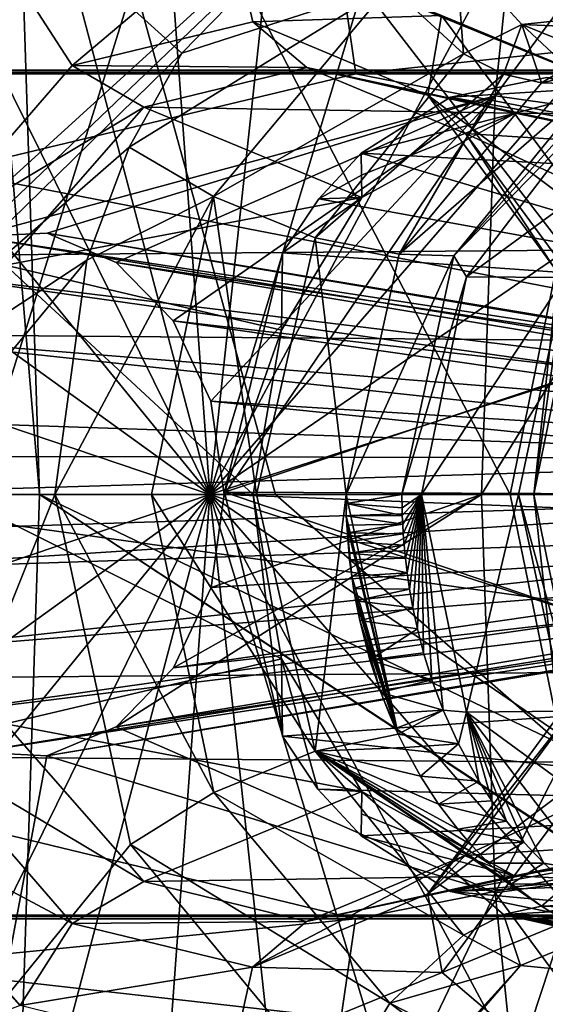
# Model space of a CAD drawing. Header units: metres. Extents: x -150 to 307, y -550 to 84.
# Tile 848 of 1056: x 198.66 to 201.1, y -2.37 to 2.21. Entities that reach past the tile are written whole.
import ezdxf

# ---------------------------------------------------------------- set-up
doc = ezdxf.new("R2010")
doc.units = ezdxf.units.M
doc.layers.add('solid_26006363', color=7, linetype='CONTINUOUS')

msp = doc.modelspace()

# ---------------------------------------------------------------- linework, layer by layer
at = {"layer": 'solid_26006363'}
for points in [[(198.146072, 19.081144, 915.328857), (199.540802, 0, 917.246277), (194.786896, 17.972216, 912.335938)], [(201.605789, 19.081154, 918.411316), (199.540802, 0, 917.246277), (198.146072, 19.081144, 915.328857)], [(204.964966, 17.972246, 921.404236), (199.540802, 0, 917.246277), (201.605789, 19.081154, 918.411316)], [(194.786896, 17.972216, 912.335938), (199.540802, 0, 917.246277), (191.723465, 15.818817, 909.606506)], [(208.028397, 15.818866, 924.133667), (199.540802, 0, 917.246277), (204.964966, 17.972246, 921.404236)], [(191.723465, 15.818817, 909.606506), (199.540802, 0, 917.246277), (189.133835, 12.746095, 907.299255)], [(210.618042, 12.746159, 926.440979), (199.540802, 0, 917.246277), (208.028397, 15.818866, 924.133667)], [(189.133835, 12.746095, 907.299255), (199.540802, 0, 917.246277), (187.168488, 8.932622, 905.548157)], [(212.583405, 8.932697, 928.192017), (199.540802, 0, 917.246277), (210.618042, 12.746159, 926.440979)], [(198.445267, -0.000005, 918.641296), (201.843781, -0.000005, 921.499268), (202.146072, 11.879212, 921.398987)], [(198.57399, 9.923516, 918.496826), (198.445267, -0.000005, 918.641296), (202.146072, 11.879212, 921.398987)], [(198.273422, 9.116938, 877.03479), (201.379318, 10.301511, 879.570068), (201.949097, 2.106393, 879.680786)], [(198.223969, 9.064967, 876.992432), (198.273422, 9.116938, 877.03479), (201.949097, 2.106393, 879.680786)], [(198.172913, 9.015244, 876.948975), (198.223969, 9.064967, 876.992432), (201.949097, 2.106393, 879.680786)], [(198.606033, 4.496982, 877.062073), (198.172913, 9.015244, 876.948975), (201.949097, 2.106393, 879.680786)], [(187.168488, 8.932622, 905.548157), (199.540802, 0, 917.246277), (185.941635, 4.600022, 904.455078)], [(213.810257, 4.600105, 929.285156), (199.540802, 0, 917.246277), (212.583405, 8.932697, 928.192017)], [(201.056717, 3.687634, 887.347107), (197.566177, 5.639544, 884.589905), (198.140289, 1.033847, 884.943542)], [(185.941635, 4.600022, 904.455078), (199.540802, 0, 917.246277), (185.524597, 0.000002, 904.083557)], [(213.810257, 4.600105, 929.285156), (214.22731, 0.000173, 929.656738), (199.540802, 0, 917.246277)], [(198.376495, 4.409564, 876.876587), (198.606033, 4.496982, 877.062073), (198.749481, -0.000033, 877.099548)], [(198.606033, 4.496982, 877.062073), (200.936157, 0.000026, 878.851013), (199.846329, -0.000007, 877.976929)], [(201.173737, 1.162677, 879.04657), (200.936157, 0.000026, 878.851013), (198.606033, 4.496982, 877.062073)], [(198.606033, 4.496982, 877.062073), (199.846329, -0.000007, 877.976929), (198.749481, -0.000033, 877.099548)], [(201.88678, 2.064846, 879.630066), (198.606033, 4.496982, 877.062073), (201.949097, 2.106393, 879.680786)], [(201.825851, 2.020275, 879.580383), (201.173737, 1.162677, 879.04657), (198.606033, 4.496982, 877.062073)], [(201.88678, 2.064846, 879.630066), (201.825851, 2.020275, 879.580383), (198.606033, 4.496982, 877.062073)], [(198.376495, 4.409564, 876.876587), (198.749481, -0.000033, 877.099548), (198.516739, -0.000012, 876.913696)], [(197.198502, 4.045832, 878.867554), (197.313873, -0.000017, 878.896484), (199.410416, 2.050425, 880.590576)], [(197.198502, 4.045832, 878.867554), (199.410416, 2.050425, 880.590576), (200.126251, 2.782509, 881.177979)], [(51.326496, 1.972128, 672.819702), (52.118008, 3.784486, 673.061707), (287.022736, 1.972128, -98.107941)], [(52.118008, 3.784486, 673.061707), (287.815277, 3.786167, -97.865639), (287.022736, 1.972128, -98.107941)], [(63.380936, 3.784486, 676.505127), (64.172447, 1.972128, 676.747131), (299.085419, 3.771021, -94.420006)], [(64.172447, 1.972128, 676.747131), (299.873505, 1.954857, -94.17907), (299.085419, 3.771021, -94.420006)], [(182.137512, 3.771021, -292.54895), (199.95607, 3.771021, -287.676636), (182.307404, 1.954857, -293.355347)], [(199.95607, 3.771021, -287.676636), (200.220139, 1.954857, -288.457275), (182.307404, 1.954857, -293.355347)], [(195.914063, 1.972128, -275.727936), (211.64624, 1.972128, -269.344177), (196.179626, 3.786167, -276.513)], [(211.64624, 1.972128, -269.344177), (212.002808, 3.786167, -270.092316), (196.179626, 3.786167, -276.513)], [(199.95607, 3.771021, -287.676636), (217.073212, 3.771021, -280.730896), (200.220139, 1.954857, -288.457275)], [(217.073212, 3.771021, -280.730896), (217.42778, 1.954857, -281.474823), (200.220139, 1.954857, -288.457275)], [(201.056717, 3.687634, 887.347107), (198.140289, 1.033847, 884.943542), (198.449463, 1.197918, 885.194092)], [(200.866486, 1.8519, 887.158386), (201.056717, 3.687634, 887.347107), (198.449463, 1.197918, 885.194092)], [(202.018661, 3.410923, 886.18927), (201.056717, 3.687634, 887.347107), (200.866486, 1.8519, 887.158386)], [(199.641769, 2.61932, 884.247498), (202.018661, 3.410923, 886.18927), (201.856049, 1.712255, 886.028137)], [(201.856049, 1.712255, 886.028137), (202.018661, 3.410923, 886.18927), (200.866486, 1.8519, 887.158386)], [(200.377457, 2.363255, 881.217468), (200.126251, 2.782509, 881.177979), (199.410416, 2.050425, 880.590576)], [(198.901474, 1.993331, 883.437988), (198.656006, 2.373408, 883.449036), (199.641769, 2.61932, 884.247498)], [(199.740356, 2.196617, 884.114563), (198.901474, 1.993331, 883.437988), (199.641769, 2.61932, 884.247498)], [(200.617279, 2.225895, 885.029541), (199.641769, 2.61932, 884.247498), (201.856049, 1.712255, 886.028137)], [(199.740356, 2.196617, 884.114563), (199.641769, 2.61932, 884.247498), (200.617279, 2.225895, 885.029541)], [(200.719879, 2.0478, 881.059387), (200.684937, 2.520466, 881.461182), (200.377457, 2.363255, 881.217468)], [(200.684937, 2.520466, 881.461182), (200.991821, 2.183628, 881.263428), (201.838089, 2.272885, 881.934265)], [(200.719879, 2.0478, 881.059387), (200.991821, 2.183628, 881.263428), (200.684937, 2.520466, 881.461182)], [(198.193756, 1.177231, 882.852722), (198.656006, 2.373408, 883.449036), (198.901474, 1.993331, 883.437988)], [(200.377457, 2.363255, 881.217468), (199.166473, 1.613418, 880.389099), (199.558853, 1.385102, 880.551636)], [(200.377457, 2.363255, 881.217468), (199.410416, 2.050425, 880.590576), (199.166473, 1.613418, 880.389099)], [(200.719879, 2.0478, 881.059387), (200.377457, 2.363255, 881.217468), (199.558853, 1.385102, 880.551636)], [(202.134186, 2.134097, 881.541504), (201.838089, 2.272885, 881.934265), (200.991821, 2.183628, 881.263428)], [(199.991959, 1.983743, 883.780212), (198.901474, 1.993331, 883.437988), (199.740356, 2.196617, 884.114563)], [(200.554169, 1.854891, 884.762268), (199.740356, 2.196617, 884.114563), (200.617279, 2.225895, 885.029541)], [(199.991959, 1.983743, 883.780212), (199.740356, 2.196617, 884.114563), (200.554169, 1.854891, 884.762268)], [(200.554169, 1.854891, 884.762268), (200.617279, 2.225895, 885.029541), (201.324173, 1.277258, 885.591553)], [(201.324173, 1.277258, 885.591553), (200.617279, 2.225895, 885.029541), (201.856049, 1.712255, 886.028137)], [(200.906494, 1.952232, 880.910095), (200.991821, 2.183628, 881.263428), (200.719879, 2.0478, 881.059387)], [(201.082397, 1.912704, 880.727478), (200.991821, 2.183628, 881.263428), (200.906494, 1.952232, 880.910095)], [(200.991821, 2.183628, 881.263428), (201.32988, 2.046476, 880.920959), (202.134186, 2.134097, 881.541504)], [(201.203842, 1.985706, 880.822571), (201.32988, 2.046476, 880.920959), (200.991821, 2.183628, 881.263428)], [(201.203842, 1.985706, 880.822571), (200.991821, 2.183628, 881.263428), (201.082397, 1.912704, 880.727478)], [(202.149307, 2.14863, 881.127197), (201.203842, 1.985706, 880.822571), (201.082397, 1.912704, 880.727478)], [(201.326202, 1.90432, 880.460449), (202.149307, 2.14863, 881.127197), (201.082397, 1.912704, 880.727478)], [(199.410416, 2.050425, 880.590576), (197.313873, -0.000017, 878.896484), (199.166473, 1.613418, 880.389099)], [(200.719879, 2.0478, 881.059387), (199.558853, 1.385102, 880.551636), (200.030746, 1.192448, 880.478821)], [(200.906494, 1.952232, 880.910095), (200.719879, 2.0478, 881.059387), (200.030746, 1.192448, 880.478821)], [(51.326496, 1.972128, 672.819702), (286.751587, 0, -98.190849), (51.055336, 0, 672.736816)], [(51.326496, 1.972128, 672.819702), (287.022736, 1.972128, -98.107941), (286.751587, 0, -98.190849)], [(64.172447, 1.972128, 676.747131), (64.443604, 0, 676.830017), (299.873505, 1.954857, -94.17907)], [(195.914063, 1.972128, -275.727936), (197.603653, 0, -274.843964), (206.087204, 0, -271.541718)], [(195.914063, 1.972128, -275.727936), (206.087204, 0, -271.541718), (211.64624, 1.972128, -269.344177)], [(198.193756, 1.177231, 882.852722), (198.901474, 1.993331, 883.437988), (199.235092, 1.798884, 883.173401)], [(199.991959, 1.983743, 883.780212), (199.235092, 1.798884, 883.173401), (198.901474, 1.993331, 883.437988)], [(200.959412, 1.772157, 882.08551), (199.235092, 1.798884, 883.173401), (199.991959, 1.983743, 883.780212)], [(201.720901, 1.613762, 882.698608), (200.959412, 1.772157, 882.08551), (199.991959, 1.983743, 883.780212)], [(201.720901, 1.613762, 882.698608), (199.991959, 1.983743, 883.780212), (200.729752, 1.676862, 884.365967)], [(200.729752, 1.676862, 884.365967), (199.991959, 1.983743, 883.780212), (200.554169, 1.854891, 884.762268)], [(64.443604, 0, 676.830017), (300.139832, 0, -94.097641), (299.873505, 1.954857, -94.17907)], [(182.307404, 1.954857, -293.355347), (200.220139, 1.954857, -288.457275), (192.05072, 0, -291.263794)], [(200.220139, 1.954857, -288.457275), (210.262085, 0, -284.97406), (192.05072, 0, -291.263794)], [(200.906494, 1.952232, 880.910095), (200.030746, 1.192448, 880.478821), (200.42131, 1.116207, 880.203857)], [(200.220139, 1.954857, -288.457275), (217.42778, 1.954857, -281.474823), (210.262085, 0, -284.97406)], [(201.082397, 1.912704, 880.727478), (200.906494, 1.952232, 880.910095), (200.42131, 1.116207, 880.203857)], [(202.857269, 1.444721, 879.121399), (200.659866, 1.845598, 881.84491), (201.10704, 1.93753, 882.206665)], [(201.425674, 1.893534, 882.463318), (201.10704, 1.93753, 882.206665), (200.659866, 1.845598, 881.84491)], [(201.326202, 1.90432, 880.460449), (201.082397, 1.912704, 880.727478), (200.42131, 1.116207, 880.203857)], [(200.675262, 1.108183, 879.928711), (201.326202, 1.90432, 880.460449), (200.42131, 1.116207, 880.203857)], [(201.425674, 1.893534, 882.463318), (200.659866, 1.845598, 881.84491), (200.959412, 1.772157, 882.08551)], [(201.327591, 1.838121, 880.460693), (201.326202, 1.90432, 880.460449), (200.675262, 1.108183, 879.928711)], [(201.731354, 1.76386, 882.70874), (201.425674, 1.893534, 882.463318), (200.959412, 1.772157, 882.08551)], [(200.866486, 1.8519, 887.158386), (198.449463, 1.197918, 885.194092), (198.784546, 1.214195, 885.464661)], [(200.866486, 1.8519, 887.158386), (198.784546, 1.214195, 885.464661), (199.1064, 1.078537, 885.723633)], [(200.866486, 1.8519, 887.158386), (199.1064, 1.078537, 885.723633), (199.371414, 0.807231, 885.936218)], [(200.866486, 1.8519, 887.158386), (199.371414, 0.807231, 885.936218), (199.546371, 0.433341, 886.076233)], [(200.866486, 1.8519, 887.158386), (199.546371, 0.433341, 886.076233), (199.608185, 0, 886.125671)], [(200.866486, 1.8519, 887.158386), (199.608185, 0, 886.125671), (200.802994, 0, 887.095215)], [(202.857269, 1.444721, 879.121399), (200.245132, 1.586256, 881.507874), (200.659866, 1.845598, 881.84491)], [(200.659866, 1.845598, 881.84491), (200.245132, 1.586256, 881.507874), (200.959412, 1.772157, 882.08551)], [(201.139648, 1.056791, 885.223633), (200.554169, 1.854891, 884.762268), (201.324173, 1.277258, 885.591553)], [(200.729752, 1.676862, 884.365967), (200.554169, 1.854891, 884.762268), (201.139648, 1.056791, 885.223633)], [(201.297333, 1.74846, 880.435242), (201.327591, 1.838121, 880.460693), (200.675262, 1.108183, 879.928711)], [(201.856049, 1.712255, 886.028137), (200.866486, 1.8519, 887.158386), (200.802994, 0, 887.095215)], [(198.591171, 1.065409, 882.647156), (198.193756, 1.177231, 882.852722), (199.235092, 1.798884, 883.173401)], [(200.247192, 1.380038, 881.507385), (198.591171, 1.065409, 882.647156), (199.235092, 1.798884, 883.173401)], [(200.959412, 1.772157, 882.08551), (200.247192, 1.380038, 881.507385), (199.235092, 1.798884, 883.173401)], [(200.245132, 1.586256, 881.507874), (200.246231, 1.483713, 881.507629), (200.959412, 1.772157, 882.08551)], [(200.246231, 1.483713, 881.507629), (200.247192, 1.380038, 881.507385), (200.959412, 1.772157, 882.08551)], [(200.734192, 1.011452, 879.975098), (201.297333, 1.74846, 880.435242), (200.675262, 1.108183, 879.928711)], [(201.75531, 1.758889, 879.911804), (201.297333, 1.74846, 880.435242), (200.734192, 1.011452, 879.975098)], [(201.75531, 1.758889, 879.911804), (200.734192, 1.011452, 879.975098), (201.190186, 1.007495, 879.4552)], [(201.731354, 1.76386, 882.70874), (200.959412, 1.772157, 882.08551), (201.720901, 1.613762, 882.698608)], [(201.856049, 1.712255, 886.028137), (200.802994, 0, 887.095215), (201.801773, 0, 885.974243)], [(202.303452, 0.953356, 883.164429), (201.720901, 1.613762, 882.698608), (200.729752, 1.676862, 884.365967)], [(201.262131, 0.953899, 884.78302), (200.729752, 1.676862, 884.365967), (201.139648, 1.056791, 885.223633)], [(202.303452, 0.953356, 883.164429), (200.729752, 1.676862, 884.365967), (201.262131, 0.953899, 884.78302)], [(199.166473, 1.613418, 880.389099), (197.313873, -0.000017, 878.896484), (198.969345, 1.087992, 880.225891)], [(199.558853, 1.385102, 880.551636), (199.166473, 1.613418, 880.389099), (198.969345, 1.087992, 880.225891)], [(202.408432, 0.944235, 878.747681), (200.047348, 1.374126, 881.34668), (200.245132, 1.586256, 881.507874)], [(200.047348, 1.374126, 881.34668), (200.246231, 1.483713, 881.507629), (200.245132, 1.586256, 881.507874)], [(202.857269, 1.444721, 879.121399), (202.408432, 0.944235, 878.747681), (200.245132, 1.586256, 881.507874)], [(200.047348, 1.374126, 881.34668), (200.247192, 1.380038, 881.507385), (200.246231, 1.483713, 881.507629)], [(200.247192, 1.380038, 881.507385), (199.874481, 0.763285, 881.203064), (198.591171, 1.065409, 882.647156)], [(199.558853, 1.385102, 880.551636), (198.820145, 0.000022, 880.10199), (199.269501, 0.000002, 880.306091)], [(199.558853, 1.385102, 880.551636), (198.969345, 1.087992, 880.225891), (198.820145, 0.000022, 880.10199)], [(199.558853, 1.385102, 880.551636), (199.269501, 0.000002, 880.306091), (199.758438, 0.000002, 880.271606)], [(200.030746, 1.192448, 880.478821), (199.558853, 1.385102, 880.551636), (199.758438, 0.000002, 880.271606)], [(199.879059, 1.122604, 881.209106), (199.874481, 0.763285, 881.203064), (200.247192, 1.380038, 881.507385)], [(200.047348, 1.374126, 881.34668), (199.879059, 1.122604, 881.209106), (200.247192, 1.380038, 881.507385)], [(202.408432, 0.944235, 878.747681), (199.879059, 1.122604, 881.209106), (200.047348, 1.374126, 881.34668)], [(203.393677, 0.394892, 879.401184), (198.449463, 1.197918, 885.194092), (198.140289, 1.033847, 884.943542)], [(203.51358, 0.426259, 879.507996), (198.784546, 1.214195, 885.464661), (198.449463, 1.197918, 885.194092)], [(203.51358, 0.426259, 879.507996), (198.449463, 1.197918, 885.194092), (203.393677, 0.394892, 879.401184)], [(203.633484, 0.394892, 879.614807), (199.1064, 1.078537, 885.723633), (198.784546, 1.214195, 885.464661)], [(203.633484, 0.394892, 879.614807), (198.784546, 1.214195, 885.464661), (203.51358, 0.426259, 879.507996)], [(200.030746, 1.192448, 880.478821), (199.758438, 0.000002, 880.271606), (200.174652, 0.000001, 880.006287)], [(200.42131, 1.116207, 880.203857), (200.030746, 1.192448, 880.478821), (200.174652, 0.000001, 880.006287)], [(201.173737, 1.162677, 879.04657), (201.047043, -0.000013, 879.057312), (200.936157, 0.000026, 878.851013)], [(201.262924, 1.055417, 879.234253), (201.047043, -0.000013, 879.057312), (201.173737, 1.162677, 879.04657)], [(202.408432, 0.944235, 878.747681), (199.608765, 0.010162, 880.985901), (199.879059, 1.122604, 881.209106)], [(199.879059, 1.122604, 881.209106), (199.608765, 0.010162, 880.985901), (199.874481, 0.763285, 881.203064)], [(200.675262, 1.108183, 879.928711), (200.42131, 1.116207, 880.203857), (200.174652, 0.000001, 880.006287)], [(200.675262, 1.108183, 879.928711), (200.174652, 0.000001, 880.006287), (200.433945, -0.000003, 879.730164)], [(200.734192, 1.011452, 879.975098), (200.675262, 1.108183, 879.928711), (200.433945, -0.000003, 879.730164)], [(198.969345, 1.087992, 880.225891), (197.313873, -0.000017, 878.896484), (198.068649, 0.000001, 879.5)], [(198.969345, 1.087992, 880.225891), (198.068649, 0.000001, 879.5), (198.820145, 0.000022, 880.10199)], [(199.74202, 0, 881.09436), (198.351746, 0, 882.451111), (198.591171, 1.065409, 882.647156)], [(199.874481, 0.763285, 881.203064), (199.74202, 0, 881.09436), (198.591171, 1.065409, 882.647156)], [(203.736359, 0.304631, 879.706482), (199.371414, 0.807231, 885.936218), (199.1064, 1.078537, 885.723633)], [(203.736359, 0.304631, 879.706482), (199.1064, 1.078537, 885.723633), (203.633484, 0.394892, 879.614807)], [(201.262924, 1.055417, 879.234253), (201.190186, 1.007495, 879.4552), (201.047043, -0.000013, 879.057312)], [(203.290802, 0.304631, 879.309509), (198.140289, 1.033847, 884.943542), (197.893372, 0.740257, 884.742798)], [(203.393677, 0.394892, 879.401184), (198.140289, 1.033847, 884.943542), (203.290802, 0.304631, 879.309509)], [(200.525589, -0.000009, 879.803894), (200.734192, 1.011452, 879.975098), (200.433945, -0.000003, 879.730164)], [(201.190186, 1.007495, 879.4552), (200.734192, 1.011452, 879.975098), (200.525589, -0.000009, 879.803894)], [(201.190186, 1.007495, 879.4552), (200.525589, -0.000009, 879.803894), (200.975739, -0.000019, 879.280518)], [(201.190186, 1.007495, 879.4552), (200.975739, -0.000019, 879.280518), (201.047043, -0.000013, 879.057312)], [(195.349426, -3.621698, 880.830322), (195.433914, 0.96766, 880.850037), (198.659012, -2.375166, 883.451477)], [(197.810135, -1.412825, 882.756226), (198.659012, -2.375166, 883.451477), (195.433914, 0.96766, 880.850037)], [(202.408432, 0.944235, 878.747681), (202.18158, 0.000106, 878.559692), (199.608765, 0.010162, 880.985901)], [(203.806656, 0.1671, 879.769104), (199.546371, 0.433341, 886.076233), (199.371414, 0.807231, 885.936218)], [(203.806656, 0.1671, 879.769104), (199.371414, 0.807231, 885.936218), (203.736359, 0.304631, 879.706482)], [(203.220505, 0.1671, 879.246887), (197.893372, 0.740257, 884.742798), (197.740829, 0.352828, 884.618469)], [(203.290802, 0.304631, 879.309509), (197.893372, 0.740257, 884.742798), (203.220505, 0.1671, 879.246887)], [(199.608765, 0.010162, 880.985901), (199.74202, 0, 881.09436), (199.874481, 0.763285, 881.203064)], [(203.832275, -0.000001, 879.791931), (199.608185, 0, 886.125671), (199.546371, 0.433341, 886.076233)], [(203.806656, 0.1671, 879.769104), (203.832275, -0.000001, 879.791931), (199.546371, 0.433341, 886.076233)], [(203.220505, 0.1671, 879.246887), (197.740829, 0.352828, 884.618469), (197.71077, 0.178414, 884.593933)], [(203.220505, 0.1671, 879.246887), (197.71077, 0.178414, 884.593933), (197.700653, 0, 884.585632)], [(203.220505, 0.1671, 879.246887), (197.700653, 0, 884.585632), (203.19487, 0.000001, 879.22406)], [(199.540802, 0, 917.246277), (185.94162, -4.599971, 904.455078), (185.524597, 0.000002, 904.083557)], [(198.820145, 0.000022, 880.10199), (198.068649, 0.000001, 879.5), (197.198593, -4.044246, 878.867554)], [(199.171997, -1.626743, 880.393677), (198.820145, 0.000022, 880.10199), (197.198593, -4.044246, 878.867554)], [(203.19487, 0.000001, 879.22406), (197.700653, 0, 884.585632), (197.710831, -0.17903, 884.593994)], [(203.19487, 0.000001, 879.22406), (197.710831, -0.17903, 884.593994), (197.741104, -0.35402, 884.618652)], [(203.19487, 0.000001, 879.22406), (197.741104, -0.35402, 884.618652), (203.220505, -0.1671, 879.246887)], [(199.874435, -0.763287, 881.203064), (198.351746, 0, 882.451111), (199.74202, 0, 881.09436)], [(199.874435, -0.763287, 881.203064), (198.591171, -1.065408, 882.647156), (198.351746, 0, 882.451111)], [(199.559708, -1.384305, 880.551636), (198.820145, 0.000022, 880.10199), (199.171997, -1.626743, 880.393677)], [(199.559708, -1.384305, 880.551636), (199.269501, 0.000002, 880.306091), (198.820145, 0.000022, 880.10199)], [(199.105301, -1.079303, 885.722778), (200.86647, -1.851731, 887.158325), (200.802994, 0, 887.095215)], [(199.371964, -0.80643, 885.936646), (199.105301, -1.079303, 885.722778), (200.802994, 0, 887.095215)], [(200.031311, -1.192232, 880.478577), (199.758438, 0.000002, 880.271606), (199.269501, 0.000002, 880.306091)], [(199.559708, -1.384305, 880.551636), (200.031311, -1.192232, 880.478577), (199.269501, 0.000002, 880.306091)], [(199.546844, -0.431745, 886.07666), (199.371964, -0.80643, 885.936646), (200.802994, 0, 887.095215)], [(199.540802, 0, 917.246277), (214.22731, 0.000173, 929.656738), (213.810318, -4.599802, 929.285156)], [(199.608185, 0, 886.125671), (199.546844, -0.431745, 886.07666), (200.802994, 0, 887.095215)], [(202.18158, 0.000106, 878.559692), (202.408401, -0.944241, 878.747681), (199.608765, 0.010162, 880.985901)], [(199.608765, 0.010162, 880.985901), (202.408401, -0.944241, 878.747681), (199.879074, -1.122615, 881.209106)], [(199.608765, 0.010162, 880.985901), (199.879074, -1.122615, 881.209106), (199.74202, 0, 881.09436)], [(199.879074, -1.122615, 881.209106), (199.874435, -0.763287, 881.203064), (199.74202, 0, 881.09436)], [(200.031311, -1.192232, 880.478577), (200.174652, 0.000001, 880.006287), (199.758438, 0.000002, 880.271606)], [(199.846329, -0.000007, 877.976929), (200.936157, 0.000026, 878.851013), (201.174789, -1.161847, 879.047424)], [(200.031311, -1.192232, 880.478577), (200.417038, -1.114384, 880.200073), (200.174652, 0.000001, 880.006287)], [(200.174149, -0.099195, 880.010193), (200.175842, -0.042285, 880.005676), (200.174652, 0.000001, 880.006287)], [(200.417038, -1.114384, 880.200073), (200.174149, -0.099195, 880.010193), (200.174652, 0.000001, 880.006287)], [(200.433945, -0.000003, 879.730164), (200.174652, 0.000001, 880.006287), (200.175842, -0.042285, 880.005676)], [(201.801773, 0, 885.974243), (200.802994, 0, 887.095215), (200.86647, -1.851731, 887.158325)], [(201.856064, -1.71227, 886.028137), (201.801773, 0, 885.974243), (200.86647, -1.851731, 887.158325)], [(201.047043, -0.000013, 879.057312), (201.174789, -1.161847, 879.047424), (200.936157, 0.000026, 878.851013)], [(51.055336, 0, 672.736816), (286.751587, 0, -98.190849), (287.017914, -1.954857, -98.109421)], [(51.326496, -1.972128, 672.819702), (51.055336, 0, 672.736816), (287.017914, -1.954857, -98.109421)], [(64.172447, -1.972128, 676.747131), (299.868683, -1.972128, -94.180542), (300.139832, 0, -94.097641)], [(64.443604, 0, 676.830017), (64.172447, -1.972128, 676.747131), (300.139832, 0, -94.097641)], [(192.05072, 0, -291.263794), (200.218521, -1.972128, -288.452515), (182.306366, -1.972128, -293.350403)], [(199.540802, 0, 917.246277), (187.168472, -8.932609, 905.548157), (185.94162, -4.599971, 904.455078)], [(199.540802, 0, 917.246277), (189.133835, -12.746111, 907.299255), (187.168472, -8.932609, 905.548157)], [(199.540802, 0, 917.246277), (191.723495, -15.818851, 909.606567), (189.133835, -12.746111, 907.299255)], [(199.540802, 0, 917.246277), (194.786942, -17.972252, 912.335999), (191.723495, -15.818851, 909.606567)], [(192.05072, 0, -291.263794), (210.262085, 0, -284.97406), (200.218521, -1.972128, -288.452515)], [(199.540802, 0, 917.246277), (198.146149, -19.081165, 915.328918), (194.786942, -17.972252, 912.335999)], [(195.912445, -1.954857, -275.723175), (211.644073, -1.954857, -269.33963), (197.603653, 0, -274.843964)], [(211.644073, -1.954857, -269.33963), (206.087204, 0, -271.541718), (197.603653, 0, -274.843964)], [(199.540802, 0, 917.246277), (201.605896, -19.081144, 918.411438), (198.146149, -19.081165, 915.328918)], [(198.57399, -9.923493, 918.496826), (201.843781, -0.000005, 921.499268), (198.445267, -0.000005, 918.641296)], [(198.516739, -0.000012, 876.913696), (198.749481, -0.000033, 877.099548), (198.606033, -4.496984, 877.062073)], [(198.57399, -9.923493, 918.496826), (202.146072, -11.879224, 921.398987), (201.843781, -0.000005, 921.499268)], [(198.606033, -4.496984, 877.062073), (198.749481, -0.000033, 877.099548), (201.886765, -2.064835, 879.630066)], [(198.749481, -0.000033, 877.099548), (199.846329, -0.000007, 877.976929), (201.174789, -1.161847, 879.047424)], [(198.749481, -0.000033, 877.099548), (201.825836, -2.020263, 879.580383), (201.886765, -2.064835, 879.630066)], [(198.749481, -0.000033, 877.099548), (201.174789, -1.161847, 879.047424), (201.825836, -2.020263, 879.580383)], [(199.540802, 0, 917.246277), (213.810318, -4.599802, 929.285156), (212.583496, -8.932452, 928.192139)], [(199.540802, 0, 917.246277), (212.583496, -8.932452, 928.192139), (210.618164, -12.745977, 926.441101)], [(199.540802, 0, 917.246277), (210.618164, -12.745977, 926.441101), (208.028534, -15.818749, 924.133789)], [(199.540802, 0, 917.246277), (208.028534, -15.818749, 924.133789), (204.965088, -17.972189, 921.404358)], [(199.540802, 0, 917.246277), (204.965088, -17.972189, 921.404358), (201.605896, -19.081144, 918.411438)], [(203.806656, -0.1671, 879.769104), (199.546844, -0.431745, 886.07666), (199.608185, 0, 886.125671)], [(203.806656, -0.1671, 879.769104), (199.608185, 0, 886.125671), (203.832275, -0.000001, 879.791931)], [(200.435577, -0.097278, 879.731628), (200.175842, -0.042285, 880.005676), (200.174149, -0.099195, 880.010193)], [(200.434479, -0.062812, 879.731018), (200.433945, -0.000003, 879.730164), (200.175842, -0.042285, 880.005676)], [(200.435577, -0.097278, 879.731628), (200.434479, -0.062812, 879.731018), (200.175842, -0.042285, 880.005676)], [(210.262085, 0, -284.97406), (217.425598, -1.972128, -281.470245), (200.218521, -1.972128, -288.452515)], [(200.525589, -0.000009, 879.803894), (200.433945, -0.000003, 879.730164), (200.434479, -0.062812, 879.731018)], [(200.525589, -0.000009, 879.803894), (200.434479, -0.062812, 879.731018), (200.435577, -0.097278, 879.731628)], [(200.525589, -0.000009, 879.803894), (200.435577, -0.097278, 879.731628), (200.437393, -0.137571, 879.732971)], [(200.525589, -0.000009, 879.803894), (200.437393, -0.137571, 879.732971), (200.440063, -0.183679, 879.735291)], [(200.525589, -0.000009, 879.803894), (200.440063, -0.183679, 879.735291), (200.444077, -0.236296, 879.738586)], [(200.525589, -0.000009, 879.803894), (200.444077, -0.236296, 879.738586), (200.449814, -0.295946, 879.743286)], [(200.525589, -0.000009, 879.803894), (200.449814, -0.295946, 879.743286), (200.457916, -0.363514, 879.75)], [(200.525589, -0.000009, 879.803894), (200.457916, -0.363514, 879.75), (200.469177, -0.440072, 879.759216)], [(200.525589, -0.000009, 879.803894), (200.469177, -0.440072, 879.759216), (200.484619, -0.526859, 879.771912)], [(200.525589, -0.000009, 879.803894), (200.484619, -0.526859, 879.771912), (200.505692, -0.625209, 879.789246)], [(200.525589, -0.000009, 879.803894), (200.505692, -0.625209, 879.789246), (200.534332, -0.736401, 879.812805)], [(200.525589, -0.000009, 879.803894), (200.534332, -0.736401, 879.812805), (200.573135, -0.861798, 879.844666)], [(200.525589, -0.000009, 879.803894), (200.573135, -0.861798, 879.844666), (200.625595, -1.002547, 879.887756)], [(200.734222, -1.011415, 879.975159), (200.525589, -0.000009, 879.803894), (200.625595, -1.002547, 879.887756)], [(200.975739, -0.000019, 879.280518), (200.525589, -0.000009, 879.803894), (200.734222, -1.011415, 879.975159)], [(201.190872, -1.007072, 879.455872), (200.975739, -0.000019, 879.280518), (200.734222, -1.011415, 879.975159)], [(201.047043, -0.000013, 879.057312), (200.975739, -0.000019, 879.280518), (201.263016, -1.055355, 879.23468)], [(201.263016, -1.055355, 879.23468), (200.975739, -0.000019, 879.280518), (201.190872, -1.007072, 879.455872)], [(201.047043, -0.000013, 879.057312), (201.263016, -1.055355, 879.23468), (201.174789, -1.161847, 879.047424)], [(200.437393, -0.137571, 879.732971), (200.435577, -0.097278, 879.731628), (200.174149, -0.099195, 880.010193)], [(200.417038, -1.114384, 880.200073), (200.17749, -0.143318, 880.010315), (200.174149, -0.099195, 880.010193)], [(200.437393, -0.137571, 879.732971), (200.174149, -0.099195, 880.010193), (200.17749, -0.143318, 880.010315)], [(203.220505, -0.1671, 879.246887), (197.741104, -0.35402, 884.618652), (197.894882, -0.742813, 884.744019)], [(203.220505, -0.1671, 879.246887), (197.894882, -0.742813, 884.744019), (203.290802, -0.304631, 879.309509)], [(203.806656, -0.1671, 879.769104), (199.371964, -0.80643, 885.936646), (199.546844, -0.431745, 886.07666)], [(203.736359, -0.304631, 879.706482), (199.371964, -0.80643, 885.936646), (203.806656, -0.1671, 879.769104)], [(200.437393, -0.137571, 879.732971), (200.17749, -0.143318, 880.010315), (200.181061, -0.178194, 880.010376)], [(200.184158, -0.219583, 880.012695), (200.181061, -0.178194, 880.010376), (200.17749, -0.143318, 880.010315)], [(200.188065, -0.272928, 880.017517), (200.184158, -0.219583, 880.012695), (200.17749, -0.143318, 880.010315)], [(200.190872, -0.304205, 880.020691), (200.188065, -0.272928, 880.017517), (200.17749, -0.143318, 880.010315)], [(200.200378, -0.37961, 880.028198), (200.190872, -0.304205, 880.020691), (200.17749, -0.143318, 880.010315)], [(200.417038, -1.114384, 880.200073), (200.200378, -0.37961, 880.028198), (200.17749, -0.143318, 880.010315)], [(200.440063, -0.183679, 879.735291), (200.437393, -0.137571, 879.732971), (200.181061, -0.178194, 880.010376)], [(200.440063, -0.183679, 879.735291), (200.181061, -0.178194, 880.010376), (200.184158, -0.219583, 880.012695)], [(200.444077, -0.236296, 879.738586), (200.440063, -0.183679, 879.735291), (200.184158, -0.219583, 880.012695)], [(200.444077, -0.236296, 879.738586), (200.184158, -0.219583, 880.012695), (200.188065, -0.272928, 880.017517)], [(200.449814, -0.295946, 879.743286), (200.444077, -0.236296, 879.738586), (200.188065, -0.272928, 880.017517)], [(200.449814, -0.295946, 879.743286), (200.188065, -0.272928, 880.017517), (200.190872, -0.304205, 880.020691)], [(203.290802, -0.304631, 879.309509), (197.894882, -0.742813, 884.744019), (198.14151, -1.034842, 884.944519)], [(203.290802, -0.304631, 879.309509), (198.14151, -1.034842, 884.944519), (203.393677, -0.394892, 879.401184)], [(203.736359, -0.304631, 879.706482), (199.105301, -1.079303, 885.722778), (199.371964, -0.80643, 885.936646)], [(203.633484, -0.394892, 879.614807), (199.105301, -1.079303, 885.722778), (203.736359, -0.304631, 879.706482)], [(200.457916, -0.363514, 879.75), (200.449814, -0.295946, 879.743286), (200.190872, -0.304205, 880.020691)], [(200.457916, -0.363514, 879.75), (200.190872, -0.304205, 880.020691), (200.200378, -0.37961, 880.028198)], [(200.457916, -0.363514, 879.75), (200.200378, -0.37961, 880.028198), (200.209564, -0.437753, 880.034729)], [(200.469177, -0.440072, 879.759216), (200.457916, -0.363514, 879.75), (200.209564, -0.437753, 880.034729)], [(203.393677, -0.394892, 879.401184), (198.14151, -1.034842, 884.944519), (198.450439, -1.198192, 885.194885)], [(203.393677, -0.394892, 879.401184), (198.450439, -1.198192, 885.194885), (203.51358, -0.426259, 879.507996)], [(203.633484, -0.394892, 879.614807), (198.783554, -1.214373, 885.463867), (199.105301, -1.079303, 885.722778)], [(203.51358, -0.426259, 879.507996), (198.783554, -1.214373, 885.463867), (203.633484, -0.394892, 879.614807)], [(200.417038, -1.114384, 880.200073), (200.209564, -0.437753, 880.034729), (200.200378, -0.37961, 880.028198)], [(203.51358, -0.426259, 879.507996), (198.450439, -1.198192, 885.194885), (198.783554, -1.214373, 885.463867)], [(200.417038, -1.114384, 880.200073), (200.219421, -0.493753, 880.042175), (200.209564, -0.437753, 880.034729)], [(200.469177, -0.440072, 879.759216), (200.209564, -0.437753, 880.034729), (200.219421, -0.493753, 880.042175)], [(200.484619, -0.526859, 879.771912), (200.469177, -0.440072, 879.759216), (200.219421, -0.493753, 880.042175)], [(200.417038, -1.114384, 880.200073), (200.237839, -0.585198, 880.056824), (200.219421, -0.493753, 880.042175)], [(200.484619, -0.526859, 879.771912), (200.219421, -0.493753, 880.042175), (200.237839, -0.585198, 880.056824)], [(200.505692, -0.625209, 879.789246), (200.484619, -0.526859, 879.771912), (200.237839, -0.585198, 880.056824)], [(200.335403, -0.919693, 880.134766), (200.284973, -0.767757, 880.09436), (200.237839, -0.585198, 880.056824)], [(200.505692, -0.625209, 879.789246), (200.237839, -0.585198, 880.056824), (200.284973, -0.767757, 880.09436)], [(200.417038, -1.114384, 880.200073), (200.335403, -0.919693, 880.134766), (200.237839, -0.585198, 880.056824)], [(200.534332, -0.736401, 879.812805), (200.505692, -0.625209, 879.789246), (200.284973, -0.767757, 880.09436)], [(199.874435, -0.763287, 881.203064), (200.247192, -1.380038, 881.507446), (198.591171, -1.065408, 882.647156)], [(200.04332, -1.369131, 881.343384), (200.247192, -1.380038, 881.507446), (199.874435, -0.763287, 881.203064)], [(200.04332, -1.369131, 881.343384), (199.874435, -0.763287, 881.203064), (199.879074, -1.122615, 881.209106)], [(200.573135, -0.861798, 879.844666), (200.534332, -0.736401, 879.812805), (200.284973, -0.767757, 880.09436)], [(200.573135, -0.861798, 879.844666), (200.284973, -0.767757, 880.09436), (200.335403, -0.919693, 880.134766)], [(200.625595, -1.002547, 879.887756), (200.573135, -0.861798, 879.844666), (200.335403, -0.919693, 880.134766)], [(202.408401, -0.944241, 878.747681), (202.857162, -1.444659, 879.121338), (199.879074, -1.122615, 881.209106)], [(200.404266, -1.086903, 880.18988), (200.374115, -1.018014, 880.16571), (200.335403, -0.919693, 880.134766)], [(200.625595, -1.002547, 879.887756), (200.335403, -0.919693, 880.134766), (200.374115, -1.018014, 880.16571)], [(200.417038, -1.114384, 880.200073), (200.404266, -1.086903, 880.18988), (200.335403, -0.919693, 880.134766)], [(200.727753, -1.678479, 884.36438), (201.261459, -0.955492, 884.782471), (200.553848, -1.855172, 884.762024)], [(201.261459, -0.955492, 884.782471), (201.139664, -1.05678, 885.223633), (200.553848, -1.855172, 884.762024)], [(202.3013, -0.957698, 883.16272), (201.261459, -0.955492, 884.782471), (200.727753, -1.678479, 884.36438)], [(201.720078, -1.614259, 882.697937), (202.3013, -0.957698, 883.16272), (200.727753, -1.678479, 884.36438)], [(200.625595, -1.002547, 879.887756), (200.374115, -1.018014, 880.16571), (200.404266, -1.086903, 880.18988)], [(200.625595, -1.002547, 879.887756), (200.404266, -1.086903, 880.18988), (200.417038, -1.114384, 880.200073)], [(200.696335, -1.159232, 879.945801), (200.625595, -1.002547, 879.887756), (200.417038, -1.114384, 880.200073)], [(200.734222, -1.011415, 879.975159), (200.625595, -1.002547, 879.887756), (200.696335, -1.159232, 879.945801)], [(200.734222, -1.011415, 879.975159), (200.696335, -1.159232, 879.945801), (200.791733, -1.332041, 880.024048)], [(201.755325, -1.758878, 879.911804), (201.190872, -1.007072, 879.455872), (200.734222, -1.011415, 879.975159)], [(200.734222, -1.011415, 879.975159), (200.791733, -1.332041, 880.024048), (200.851196, -1.423972, 880.072693)], [(200.734222, -1.011415, 879.975159), (200.851196, -1.423972, 880.072693), (200.920151, -1.51889, 880.12915)], [(200.734222, -1.011415, 879.975159), (200.920151, -1.51889, 880.12915), (201.000305, -1.616006, 880.194641)], [(200.734222, -1.011415, 879.975159), (201.000305, -1.616006, 880.194641), (201.093384, -1.713957, 880.270691)], [(201.297318, -1.748456, 880.435181), (200.734222, -1.011415, 879.975159), (201.093384, -1.713957, 880.270691)], [(201.755325, -1.758878, 879.911804), (200.734222, -1.011415, 879.975159), (201.297318, -1.748456, 880.435181)], [(198.591171, -1.065408, 882.647156), (199.235123, -1.798892, 883.173401), (198.193863, -1.177418, 882.852844)], [(200.247192, -1.380038, 881.507446), (199.235123, -1.798892, 883.173401), (198.591171, -1.065408, 882.647156)], [(199.105301, -1.079303, 885.722778), (198.783554, -1.214373, 885.463867), (200.86647, -1.851731, 887.158325)], [(200.553848, -1.855172, 884.762024), (201.139664, -1.05678, 885.223633), (201.325455, -1.274259, 885.59259)], [(202.857162, -1.444659, 879.121338), (200.04332, -1.369131, 881.343384), (199.879074, -1.122615, 881.209106)], [(200.447174, -1.175826, 880.224121), (200.417038, -1.114384, 880.200073), (200.031311, -1.192232, 880.478577)], [(200.696335, -1.159232, 879.945801), (200.417038, -1.114384, 880.200073), (200.447174, -1.175826, 880.224121)], [(198.193863, -1.177418, 882.852844), (198.901428, -1.993441, 883.438049), (197.810135, -1.412825, 882.756226)], [(199.235123, -1.798892, 883.173401), (198.901428, -1.993441, 883.438049), (198.193863, -1.177418, 882.852844)], [(200.520905, -1.30934, 880.282959), (200.447174, -1.175826, 880.224121), (200.031311, -1.192232, 880.478577)], [(200.696335, -1.159232, 879.945801), (200.447174, -1.175826, 880.224121), (200.520905, -1.30934, 880.282959)], [(200.791733, -1.332041, 880.024048), (200.696335, -1.159232, 879.945801), (200.520905, -1.30934, 880.282959)], [(198.783554, -1.214373, 885.463867), (198.450439, -1.198192, 885.194885), (197.255585, -9.377956, 884.538574)], [(198.783554, -1.214373, 885.463867), (197.255585, -9.377956, 884.538574), (200.86647, -1.851731, 887.158325)], [(199.559708, -1.384305, 880.551636), (200.719879, -2.047795, 881.059387), (200.031311, -1.192232, 880.478577)], [(200.031311, -1.192232, 880.478577), (200.719879, -2.047795, 881.059387), (200.906494, -1.952226, 880.910034)], [(200.031311, -1.192232, 880.478577), (200.906494, -1.952226, 880.910034), (201.082397, -1.912702, 880.727478)], [(200.943665, -1.809565, 880.618347), (200.031311, -1.192232, 880.478577), (201.082397, -1.912702, 880.727478)], [(200.604538, -1.438693, 880.34967), (200.520905, -1.30934, 880.282959), (200.031311, -1.192232, 880.478577)], [(200.693115, -1.556065, 880.420044), (200.604538, -1.438693, 880.34967), (200.031311, -1.192232, 880.478577)], [(200.755203, -1.628588, 880.46936), (200.693115, -1.556065, 880.420044), (200.031311, -1.192232, 880.478577)], [(200.835861, -1.712601, 880.533203), (200.755203, -1.628588, 880.46936), (200.031311, -1.192232, 880.478577)], [(200.943665, -1.809565, 880.618347), (200.835861, -1.712601, 880.533203), (200.031311, -1.192232, 880.478577)], [(200.553848, -1.855172, 884.762024), (201.325455, -1.274259, 885.59259), (200.621307, -2.222173, 885.032715)], [(200.621307, -2.222173, 885.032715), (201.325455, -1.274259, 885.59259), (201.856064, -1.71227, 886.028137)], [(200.791733, -1.332041, 880.024048), (200.520905, -1.30934, 880.282959), (200.604538, -1.438693, 880.34967)], [(202.857162, -1.444659, 879.121338), (200.245148, -1.586247, 881.507874), (200.04332, -1.369131, 881.343384)], [(200.04332, -1.369131, 881.343384), (200.245148, -1.586247, 881.507874), (200.247192, -1.380038, 881.507446)], [(200.851196, -1.423972, 880.072693), (200.791733, -1.332041, 880.024048), (200.604538, -1.438693, 880.34967)], [(198.901428, -1.993441, 883.438049), (198.659012, -2.375166, 883.451477), (197.810135, -1.412825, 882.756226)], [(199.559708, -1.384305, 880.551636), (199.171997, -1.626743, 880.393677), (200.377441, -2.363266, 881.217468)], [(200.247192, -1.380038, 881.507446), (200.956863, -1.771754, 882.083435), (199.235123, -1.798892, 883.173401)], [(199.559708, -1.384305, 880.551636), (200.377441, -2.363266, 881.217468), (200.719879, -2.047795, 881.059387)], [(200.246246, -1.483595, 881.507629), (200.247192, -1.380038, 881.507446), (200.245148, -1.586247, 881.507874)], [(200.246246, -1.483595, 881.507629), (200.956863, -1.771754, 882.083435), (200.247192, -1.380038, 881.507446)], [(202.857162, -1.444659, 879.121338), (200.659821, -1.84556, 881.844849), (200.245148, -1.586247, 881.507874)], [(200.920151, -1.51889, 880.12915), (200.851196, -1.423972, 880.072693), (200.604538, -1.438693, 880.34967)], [(200.920151, -1.51889, 880.12915), (200.604538, -1.438693, 880.34967), (200.693115, -1.556065, 880.420044)], [(202.857162, -1.444659, 879.121338), (203.432098, -1.631741, 879.597046), (200.659821, -1.84556, 881.844849)], [(200.246246, -1.483595, 881.507629), (200.245148, -1.586247, 881.507874), (200.956863, -1.771754, 882.083435)], [(201.000305, -1.616006, 880.194641), (200.920151, -1.51889, 880.12915), (200.693115, -1.556065, 880.420044)], [(200.245148, -1.586247, 881.507874), (200.659821, -1.84556, 881.844849), (200.956863, -1.771754, 882.083435)], [(201.000305, -1.616006, 880.194641), (200.693115, -1.556065, 880.420044), (200.755203, -1.628588, 880.46936)], [(199.171997, -1.626743, 880.393677), (197.198593, -4.044246, 878.867554), (200.126251, -2.782505, 881.177979)], [(200.377441, -2.363266, 881.217468), (199.171997, -1.626743, 880.393677), (200.126251, -2.782505, 881.177979)], [(201.720078, -1.614259, 882.697937), (200.727753, -1.678479, 884.36438), (199.990112, -1.98389, 883.778748)], [(200.956863, -1.771754, 882.083435), (201.720078, -1.614259, 882.697937), (199.990112, -1.98389, 883.778748)], [(203.432098, -1.631741, 879.597046), (201.10704, -1.937531, 882.206665), (200.659821, -1.84556, 881.844849)], [(201.000305, -1.616006, 880.194641), (200.755203, -1.628588, 880.46936), (200.835861, -1.712601, 880.533203)], [(201.093384, -1.713957, 880.270691), (201.000305, -1.616006, 880.194641), (200.835861, -1.712601, 880.533203)], [(201.937805, -1.617959, 882.874084), (201.720078, -1.614259, 882.697937), (200.956863, -1.771754, 882.083435)], [(201.65213, -1.80656, 882.645203), (201.937805, -1.617959, 882.874084), (200.956863, -1.771754, 882.083435)], [(199.990112, -1.98389, 883.778748), (200.727753, -1.678479, 884.36438), (199.740173, -2.19664, 884.11438)], [(200.727753, -1.678479, 884.36438), (200.553848, -1.855172, 884.762024), (199.740173, -2.19664, 884.11438)], [(200.621307, -2.222173, 885.032715), (201.856064, -1.71227, 886.028137), (202.018677, -3.410945, 886.18927)], [(201.093384, -1.713957, 880.270691), (200.835861, -1.712601, 880.533203), (200.943665, -1.809565, 880.618347)], [(202.018677, -3.410945, 886.18927), (201.856064, -1.71227, 886.028137), (200.86647, -1.851731, 887.158325)], [(201.201385, -1.810967, 880.358765), (201.093384, -1.713957, 880.270691), (200.943665, -1.809565, 880.618347)], [(201.297318, -1.748456, 880.435181), (201.093384, -1.713957, 880.270691), (201.201385, -1.810967, 880.358765)], [(200.956863, -1.771754, 882.083435), (199.990112, -1.98389, 883.778748), (199.235123, -1.798892, 883.173401)], [(201.65213, -1.80656, 882.645203), (200.956863, -1.771754, 882.083435), (200.659821, -1.84556, 881.844849)], [(199.990112, -1.98389, 883.778748), (198.901428, -1.993441, 883.438049), (199.235123, -1.798892, 883.173401)], [(201.362946, -1.909178, 882.412842), (201.65213, -1.80656, 882.645203), (200.659821, -1.84556, 881.844849)], [(201.201385, -1.810967, 880.358765), (200.943665, -1.809565, 880.618347), (201.082397, -1.912702, 880.727478)], [(201.201385, -1.810967, 880.358765), (201.082397, -1.912702, 880.727478), (201.326202, -1.904318, 880.460449)], [(201.056671, -3.687366, 887.347046), (200.86647, -1.851731, 887.158325), (197.255585, -9.377956, 884.538574)], [(199.740173, -2.19664, 884.11438), (200.553848, -1.855172, 884.762024), (200.621307, -2.222173, 885.032715)], [(201.362946, -1.909178, 882.412842), (200.659821, -1.84556, 881.844849), (201.10704, -1.937531, 882.206665)], [(202.018677, -3.410945, 886.18927), (200.86647, -1.851731, 887.158325), (201.056671, -3.687366, 887.347046)], [(201.124359, -1.939628, 880.760376), (201.082397, -1.912702, 880.727478), (200.906494, -1.952226, 880.910034)], [(201.353195, -1.92176, 880.482361), (201.326202, -1.904318, 880.460449), (201.082397, -1.912702, 880.727478)], [(201.353195, -1.92176, 880.482361), (201.082397, -1.912702, 880.727478), (201.124359, -1.939628, 880.760376)], [(51.326496, -1.972128, 672.819702), (287.017914, -1.954857, -98.109421), (287.806, -3.771021, -97.868477)], [(211.998627, -3.771021, -270.083557), (211.644073, -1.954857, -269.33963), (195.912445, -1.954857, -275.723175)], [(196.176514, -3.771021, -276.503784), (211.998627, -3.771021, -270.083557), (195.912445, -1.954857, -275.723175)], [(200.906494, -1.952226, 880.910034), (200.719879, -2.047795, 881.059387), (200.984802, -2.188878, 881.269287)], [(201.14917, -1.954691, 880.779785), (201.124359, -1.939628, 880.760376), (200.906494, -1.952226, 880.910034)], [(200.906494, -1.952226, 880.910034), (200.984802, -2.188878, 881.269287), (201.329895, -2.046489, 880.921021)], [(201.299088, -2.032963, 880.896973), (200.906494, -1.952226, 880.910034), (201.329895, -2.046489, 880.921021)], [(201.177124, -1.97092, 880.801697), (201.14917, -1.954691, 880.779785), (200.906494, -1.952226, 880.910034)], [(201.220108, -1.994373, 880.835266), (201.177124, -1.97092, 880.801697), (200.906494, -1.952226, 880.910034)], [(201.244354, -2.00683, 880.854248), (201.220108, -1.994373, 880.835266), (200.906494, -1.952226, 880.910034)], [(201.27063, -2.019715, 880.874756), (201.244354, -2.00683, 880.854248), (200.906494, -1.952226, 880.910034)], [(201.299088, -2.032963, 880.896973), (201.27063, -2.019715, 880.874756), (200.906494, -1.952226, 880.910034)], [(52.118008, -3.784486, 673.061707), (51.326496, -1.972128, 672.819702), (287.806, -3.771021, -97.868477)], [(63.380936, -3.784486, 676.505127), (299.076141, -3.786167, -94.422852), (299.868683, -1.972128, -94.180542)], [(64.172447, -1.972128, 676.747131), (63.380936, -3.784486, 676.505127), (299.868683, -1.972128, -94.180542)], [(200.218521, -1.972128, -288.452515), (199.952957, -3.786167, -287.66745), (182.135513, -3.786167, -292.539429)], [(182.306366, -1.972128, -293.350403), (200.218521, -1.972128, -288.452515), (182.135513, -3.786167, -292.539429)], [(199.740173, -2.19664, 884.11438), (198.659012, -2.375166, 883.451477), (198.901428, -1.993441, 883.438049)], [(199.990112, -1.98389, 883.778748), (199.740173, -2.19664, 884.11438), (198.901428, -1.993441, 883.438049)], [(217.425598, -1.972128, -281.470245), (217.069046, -3.786167, -280.722137), (199.952957, -3.786167, -287.66745)], [(200.218521, -1.972128, -288.452515), (217.425598, -1.972128, -281.470245), (199.952957, -3.786167, -287.66745)], [(200.719879, -2.047795, 881.059387), (200.377441, -2.363266, 881.217468), (200.984802, -2.188878, 881.269287)], [(201.329895, -2.046489, 880.921021), (200.984802, -2.188878, 881.269287), (201.837845, -2.272928, 881.934082)], [(198.606033, -4.496984, 877.062073), (201.886765, -2.064835, 879.630066), (201.949081, -2.106391, 879.680786)], [(198.606033, -4.496984, 877.062073), (201.949081, -2.106391, 879.680786), (201.378448, -10.309012, 879.569885)], [(200.377441, -2.363266, 881.217468), (200.684937, -2.520476, 881.461182), (200.984802, -2.188878, 881.269287)], [(200.984802, -2.188878, 881.269287), (200.684937, -2.520476, 881.461182), (200.653122, -2.571987, 881.472839)], [(201.837845, -2.272928, 881.934082), (200.984802, -2.188878, 881.269287), (200.653122, -2.571987, 881.472839)], [(199.740173, -2.19664, 884.11438), (199.6465, -2.619781, 884.251343), (198.659012, -2.375166, 883.451477)], [(199.740173, -2.19664, 884.11438), (200.621307, -2.222173, 885.032715), (199.6465, -2.619781, 884.251343)], [(199.6465, -2.619781, 884.251343), (200.621307, -2.222173, 885.032715), (202.018677, -3.410945, 886.18927)], [(201.837845, -2.272928, 881.934082), (200.653122, -2.571987, 881.472839), (201.647034, -2.667643, 882.265015)], [(200.377441, -2.363266, 881.217468), (200.126251, -2.782505, 881.177979), (200.653122, -2.571987, 881.472839)], [(200.377441, -2.363266, 881.217468), (200.653122, -2.571987, 881.472839), (200.684937, -2.520476, 881.461182)]]:
    msp.add_3dface(points, dxfattribs=at)

doc.saveas('drawing.dxf')
